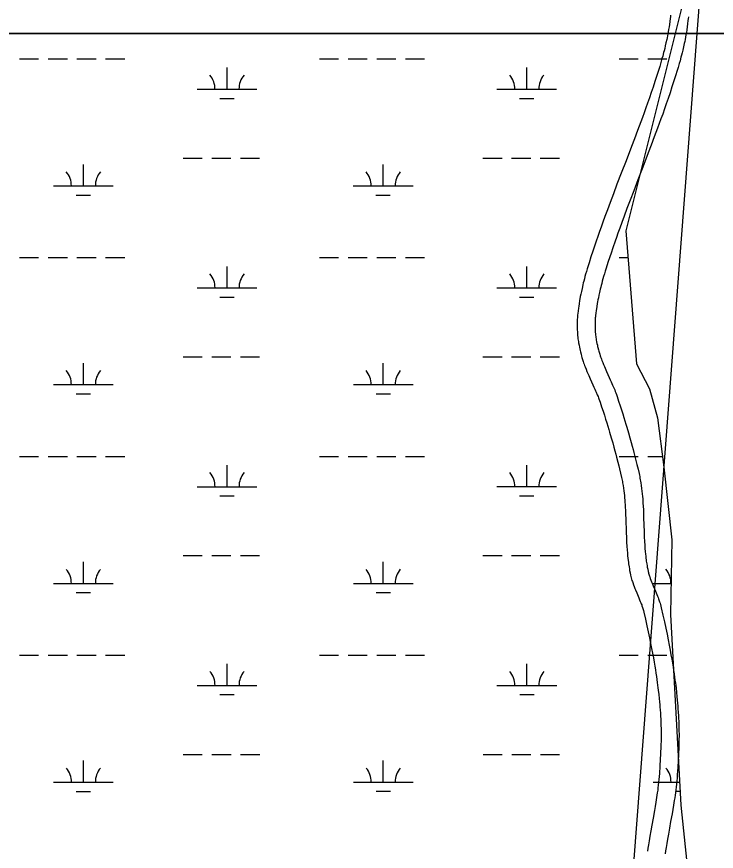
# Model space of a CAD drawing. Extents: x 3263578 to 3301413, y 764927 to 798602.
# Drawn here: x 3293417 to 3294588, y 788837 to 790234 of the extents above; entities that cross this region are included whole.
import ezdxf

# ---------------------------------------------------------------- set-up
doc = ezdxf.new("R2010")
doc.units = 0
for name, color, linetype in [('V-ROAD-CNTR', 7, 'Continuous'), ('V-SITE-VEGE', 7, 'Continuous'), ('V-TOPO-BNDY', 7, 'Continuous'), ('V-WETL-SWMP', 7, 'Continuous')]:
    doc.layers.add(name, color=color, linetype=linetype)

msp = doc.modelspace()

# ---------------------------------------------------------------- linework, layer by layer
at = {"layer": 'V-ROAD-CNTR'}
for points in [[(3294511.7, 790236.7), (3294511.4, 790233.5), (3294511.1, 790230.9), (3294510.5, 790225.9), (3294509.9, 790221.2), (3294509.2, 790216.8), (3294508.6, 790212.7), (3294507.9, 790208.8), (3294507.3, 790205.2), (3294506.6, 790201.8), (3294506, 790198.6), (3294505.4, 790195.6), (3294504.1, 790190), (3294503, 790185.1), (3294502, 790180.8), (3294501, 790177.1), (3294500.2, 790173.8), (3294498.6, 790168.1), (3294497.4, 790163.8), (3294495.6, 790157.4), (3294493.6, 790150.9), (3294492, 790145.7), (3294490.4, 790140.6), (3294488.8, 790135.6), (3294485.6, 790125.7), (3294482.5, 790116.2), (3294479.4, 790107), (3294476.3, 790098.1), (3294473.3, 790089.5), (3294470.3, 790081.2), (3294467.5, 790073.2), (3294464.6, 790065.4), (3294461.9, 790057.9), (3294456.5, 790043.3), (3294451.3, 790029.7), (3294446.5, 790016.9), (3294437.3, 789992.9), (3294429.2, 789971.9), (3294422.1, 789953.5), (3294416, 789937.4), (3294410.6, 789923.2), (3294406, 789910.8), (3294402, 789899.8), (3294398.5, 789890.2), (3294395.4, 789881.8), (3294392.8, 789874.4), (3294390.5, 789867.9), (3294386.6, 789856.6), (3294383.7, 789848), (3294381.6, 789841.5), (3294378.4, 789831.8), (3294375.3, 789822.1), (3294373.6, 789816.9), (3294372.2, 789812), (3294370.8, 789807.4), (3294369.6, 789803.1), (3294368.5, 789799), (3294367.5, 789795.2), (3294366.6, 789791.6), (3294365.7, 789788.3), (3294364.9, 789785.1), (3294363.6, 789779.2), (3294362.4, 789774), (3294361.5, 789769.4), (3294360.7, 789765.4), (3294360, 789761.9), (3294359.5, 789758.8), (3294358.6, 789753.5), (3294358, 789749.4), (3294357.5, 789746.4), (3294356.9, 789741.9), (3294356.3, 789737.3), (3294356.1, 789734.8), (3294355.8, 789732.3), (3294355.7, 789729.9), (3294355.5, 789727.6), (3294355.4, 789725.4), (3294355.3, 789723.2), (3294355.3, 789721.1), (3294355.3, 789719.1), (3294355.3, 789717.1), (3294355.3, 789713.3), (3294355.5, 789709.8), (3294355.7, 789706.4), (3294355.9, 789703.3), (3294356.2, 789700.3), (3294356.5, 789697.7)], [(3294541.6, 790233.9), (3294541.3, 790230.4), (3294540.9, 790227.5), (3294540.3, 790222.1), (3294539.6, 790217), (3294538.9, 790212.2), (3294538.2, 790207.8), (3294537.5, 790203.6), (3294536.7, 790199.7), (3294536, 790196), (3294535.4, 790192.6), (3294534.7, 790189.4), (3294533.4, 790183.4), (3294532.2, 790178.2), (3294531.1, 790173.7), (3294530.1, 790169.7), (3294529.2, 790166.2), (3294527.6, 790160.2), (3294526.3, 790155.6), (3294524.3, 790148.9), (3294522.3, 790142.1), (3294520.7, 790136.8), (3294519, 790131.6), (3294517.4, 790126.4), (3294514.1, 790116.4), (3294510.9, 790106.7), (3294507.8, 790097.3), (3294504.6, 790088.3), (3294501.6, 790079.6), (3294498.6, 790071.1), (3294495.7, 790063), (3294492.8, 790055.1), (3294490, 790047.5), (3294484.5, 790032.8), (3294479.4, 790019), (3294474.5, 790006.2), (3294465.3, 789982.2), (3294457.2, 789961.2), (3294450.1, 789942.8), (3294444, 789926.7), (3294438.7, 789912.7), (3294434.1, 789900.3), (3294430.1, 789889.5), (3294426.7, 789880), (3294423.7, 789871.7), (3294421.1, 789864.4), (3294418.9, 789858.1), (3294415, 789846.9), (3294412.2, 789838.4), (3294410.1, 789832.1), (3294406.9, 789822.6), (3294403.9, 789813.1), (3294402.3, 789808.1), (3294400.9, 789803.5), (3294399.7, 789799.1), (3294398.5, 789795), (3294397.5, 789791.2), (3294396.5, 789787.6), (3294395.6, 789784.2), (3294394.8, 789781.1), (3294394.1, 789778.2), (3294392.8, 789772.6), (3294391.8, 789767.7), (3294390.9, 789763.5), (3294390.2, 789759.8), (3294389.5, 789756.5), (3294389, 789753.7), (3294388.2, 789748.7), (3294387.6, 789745), (3294387.2, 789742.2), (3294386.6, 789738), (3294386.1, 789733.8), (3294385.9, 789731.8), (3294385.7, 789729.8), (3294385.6, 789727.9), (3294385.5, 789726), (3294385.4, 789724.2), (3294385.3, 789722.4), (3294385.3, 789720.7), (3294385.3, 789719), (3294385.3, 789717.4), (3294385.3, 789714.2), (3294385.5, 789711.3), (3294385.6, 789708.5), (3294385.8, 789705.8), (3294386.1, 789703.4), (3294386.3, 789701)], [(3294356.5, 789697.5), (3294356.8, 789695), (3294357.2, 789692.6), (3294357.5, 789690.3), (3294357.9, 789688.2), (3294358.5, 789684.3), (3294359.2, 789680.8), (3294359.9, 789677.8), (3294360.5, 789675.2), (3294361, 789672.9), (3294362, 789669), (3294362.8, 789666), (3294363.5, 789663.7), (3294364.5, 789660.4), (3294365.5, 789657.1), (3294366.3, 789654.7), (3294367.1, 789652.4), (3294367.9, 789650.2), (3294368.7, 789648), (3294370.3, 789644), (3294371.8, 789640.2), (3294373.3, 789636.8), (3294374.7, 789633.5), (3294377.3, 789627.7), (3294381.9, 789617.7), (3294383.5, 789614), (3294385, 789610.8), (3294386.2, 789608), (3294387.2, 789605.6), (3294389, 789601.3), (3294390.3, 789598.2), (3294391.2, 789595.8), (3294391.9, 789594.1), (3294392.8, 789591.4), (3294393.8, 789588.7), (3294396.4, 789581), (3294398.8, 789573.6), (3294401, 789566.8), (3294403, 789560.3), (3294404.9, 789554.3), (3294406.7, 789548.6), (3294408.3, 789543.3), (3294409.8, 789538.3), (3294412.6, 789528.9), (3294414.9, 789520.7), (3294416.9, 789513.5), (3294418.7, 789507.2), (3294420.2, 789501.7), (3294421.4, 789496.8), (3294423.6, 789488.3), (3294425.2, 789482), (3294426.3, 789477.2), (3294428, 789470), (3294429.7, 789462.9), (3294430.2, 789460.5), (3294430.7, 789458.2), (3294431.1, 789455.9), (3294431.5, 789453.7), (3294431.9, 789451.4), (3294432.3, 789449.3), (3294432.9, 789444.9), (3294433.5, 789440.6), (3294434, 789436.4), (3294434.4, 789432.4), (3294434.8, 789428.5), (3294435.1, 789424.6), (3294435.4, 789420.9), (3294435.7, 789417.3), (3294435.9, 789413.7), (3294436.2, 789406.8), (3294436.5, 789400.3), (3294436.7, 789394.2), (3294437.5, 789370.8), (3294437.8, 789362), (3294438.2, 789354.2), (3294438.6, 789347.4), (3294439, 789341.4), (3294439.5, 789336.1), (3294439.9, 789331.5), (3294440.3, 789327.5), (3294440.7, 789324), (3294441.1, 789320.9), (3294441.5, 789318.1), (3294442.2, 789313.4), (3294442.8, 789309.9), (3294443.3, 789307.2), (3294444, 789303.3)], [(3294386.3, 789701.2), (3294386.6, 789698.9), (3294386.9, 789696.9), (3294387.2, 789694.9), (3294387.4, 789693.2), (3294388, 789689.8), (3294388.6, 789686.9), (3294389.2, 789684.3), (3294389.7, 789682), (3294390.1, 789680.1), (3294391, 789676.6), (3294391.7, 789674.1), (3294392.3, 789672.2), (3294393.1, 789669.3), (3294394.1, 789666.4), (3294394.7, 789664.4), (3294395.4, 789662.4), (3294396.1, 789660.5), (3294396.8, 789658.7), (3294398.2, 789655), (3294399.6, 789651.7), (3294400.9, 789648.5), (3294402.2, 789645.6), (3294404.6, 789640), (3294409.2, 789630.1), (3294410.9, 789626.3), (3294412.4, 789623), (3294413.7, 789620), (3294414.8, 789617.4), (3294416.8, 789612.8), (3294418.2, 789609.2), (3294419.2, 789606.5), (3294420, 789604.5), (3294421.1, 789601.4), (3294422.2, 789598.3), (3294424.8, 789590.4), (3294427.3, 789582.9), (3294429.5, 789575.9), (3294431.6, 789569.4), (3294433.6, 789563.2), (3294435.4, 789557.4), (3294437, 789552), (3294438.6, 789546.8), (3294441.4, 789537.3), (3294443.8, 789528.9), (3294445.9, 789521.5), (3294447.6, 789515), (3294449.2, 789509.4), (3294450.5, 789504.4), (3294452.7, 789495.7), (3294454.3, 789489.1), (3294455.5, 789484.2), (3294457.3, 789476.8), (3294459, 789469.4), (3294459.5, 789466.7), (3294460.1, 789464.1), (3294460.6, 789461.5), (3294461.1, 789459), (3294461.5, 789456.4), (3294461.9, 789453.9), (3294462.6, 789449.1), (3294463.3, 789444.4), (3294463.8, 789439.8), (3294464.3, 789435.4), (3294464.7, 789431.1), (3294465.1, 789427), (3294465.4, 789423), (3294465.6, 789419.2), (3294465.8, 789415.4), (3294466.2, 789408.2), (3294466.5, 789401.5), (3294466.7, 789395.2), (3294467.5, 789371.9), (3294467.8, 789363.3), (3294468.2, 789355.8), (3294468.5, 789349.3), (3294468.9, 789343.7), (3294469.3, 789338.8), (3294469.7, 789334.6), (3294470.1, 789330.9), (3294470.5, 789327.6), (3294470.9, 789324.8), (3294471.2, 789322.4), (3294471.9, 789318.1), (3294472.4, 789315), (3294472.8, 789312.6), (3294473.5, 789309)], [(3294473.5, 789309.2), (3294474.2, 789305.6), (3294474.6, 789303.9), (3294475, 789302.3), (3294475.4, 789300.8), (3294475.9, 789299.2), (3294476.3, 789297.7), (3294476.8, 789296.3), (3294477.8, 789293.5), (3294478.8, 789290.8), (3294479.8, 789288.2), (3294480.8, 789285.8), (3294482.7, 789281.1), (3294486.3, 789272.7), (3294487.7, 789269.5), (3294488.9, 789266.6), (3294489.9, 789264), (3294490.8, 789261.7), (3294491.6, 789259.6), (3294492.2, 789257.8), (3294493.3, 789254.6), (3294494.1, 789252.1), (3294494.7, 789250.2), (3294495.5, 789247.4), (3294496.2, 789244.5), (3294499, 789232.4), (3294501.5, 789221), (3294503.8, 789210.4), (3294505.9, 789200.4), (3294507.8, 789191), (3294509.6, 789182.2), (3294511.1, 789173.9), (3294512.5, 789166.1), (3294513.8, 789158.8), (3294515, 789152), (3294516, 789145.6), (3294516.9, 789139.5), (3294517.8, 789133.9), (3294518.5, 789128.6), (3294519.2, 789123.6), (3294519.8, 789118.9), (3294520.4, 789114.5), (3294520.9, 789110.4), (3294521.8, 789102.7), (3294522.5, 789095.9), (3294523.1, 789090), (3294523.5, 789084.8), (3294523.9, 789080.3), (3294524.2, 789076.3), (3294524.7, 789069.3), (3294525, 789064.1), (3294525.2, 789060.1), (3294525.5, 789054.2), (3294525.7, 789048.3), (3294525.9, 789043.1), (3294525.9, 789038.1), (3294526, 789033.5), (3294526, 789029.2), (3294525.9, 789025.1), (3294525.8, 789021.3), (3294525.7, 789014.2), (3294525.4, 789008), (3294525.2, 789002.6), (3294525, 788997.9), (3294524.5, 788989.6), (3294523.8, 788977.4), (3294523, 788965.1), (3294522.6, 788959.7), (3294522.1, 788954.4), (3294521.6, 788949.4), (3294521.1, 788944.4), (3294520.5, 788939.7), (3294519.9, 788935.1), (3294519.3, 788930.7), (3294518.7, 788926.4), (3294518, 788922.2), (3294516.8, 788914.3), (3294515.5, 788906.8), (3294514.3, 788899.8), (3294511.9, 788886.9), (3294509.8, 788875.6), (3294508.1, 788865.8), (3294506.5, 788857.2), (3294505.3, 788849.8), (3294504.2, 788843.3), (3294503.3, 788837.7), (3294502.6, 788832.7)], [(3294444.1, 789303), (3294444.9, 789299.1), (3294445.4, 789296.9), (3294446, 789294.6), (3294446.6, 789292.5), (3294447.2, 789290.5), (3294447.8, 789288.6), (3294448.4, 789286.7), (3294449.6, 789283.3), (3294450.8, 789280.1), (3294451.9, 789277.1), (3294453, 789274.4), (3294455.1, 789269.4), (3294458.7, 789261), (3294460, 789258), (3294461.1, 789255.3), (3294462, 789253), (3294462.8, 789251.1), (3294463.4, 789249.3), (3294463.9, 789247.9), (3294464.8, 789245.2), (3294465.4, 789243.3), (3294465.8, 789241.9), (3294466.4, 789239.8), (3294467, 789237.5), (3294469.7, 789225.7), (3294472.2, 789214.6), (3294474.5, 789204.1), (3294476.6, 789194.3), (3294478.4, 789185.1), (3294480.1, 789176.5), (3294481.6, 789168.4), (3294483, 789160.9), (3294484.3, 789153.8), (3294485.4, 789147.1), (3294486.4, 789140.9), (3294487.3, 789135), (3294488.1, 789129.6), (3294488.8, 789124.4), (3294489.5, 789119.6), (3294490.1, 789115.1), (3294490.6, 789110.9), (3294491.1, 789106.9), (3294491.9, 789099.4), (3294492.6, 789092.9), (3294493.2, 789087.2), (3294493.6, 789082.2), (3294494, 789077.9), (3294494.3, 789074.1), (3294494.7, 789067.4), (3294495.1, 789062.4), (3294495.3, 789058.6), (3294495.5, 789053), (3294495.7, 789047.3), (3294495.9, 789042.4), (3294495.9, 789037.8), (3294496, 789033.4), (3294496, 789029.4), (3294495.9, 789025.5), (3294495.9, 789021.9), (3294495.7, 789015.1), (3294495.5, 789009.2), (3294495.2, 789004), (3294495, 788999.4), (3294494.6, 788991.4), (3294493.8, 788979.3), (3294493.1, 788967.2), (3294492.7, 788962.1), (3294492.3, 788957.2), (3294491.8, 788952.5), (3294491.3, 788947.9), (3294490.7, 788943.4), (3294490.2, 788939.1), (3294489.6, 788934.9), (3294489, 788930.8), (3294488.4, 788926.9), (3294487.2, 788919.1), (3294485.9, 788911.9), (3294484.7, 788905.1), (3294482.4, 788892.3), (3294480.3, 788881), (3294478.5, 788871.1), (3294477, 788862.4), (3294475.7, 788854.7), (3294474.6, 788848), (3294473.7, 788842.2), (3294472.9, 788837.1)]]:
    msp.add_lwpolyline(points, dxfattribs=at)
at = {"layer": 'V-SITE-VEGE'}
for p, q in [((3289914.4, 790206), (3296298.6, 790206)), ((3296298.6, 790206), (3290562.9, 790206))]:
    msp.add_line(p, q, dxfattribs=at)
at = {"layer": 'V-TOPO-BNDY'}
msp.add_lwpolyline([(3299171.8, 792803.9), (3294693.5, 792012.3), (3294407.2, 788260.6), (3293659.3, 786573.6), (3293647.8, 784628.8), (3293622.9, 784145.8), (3293562.1, 783871.7), (3293439.8, 783580.7)], dxfattribs=at)
at = {"layer": 'V-WETL-SWMP'}
for p, q in [((3294543.5, 790302.7), (3294436.9, 789875.7)), ((3293421.9, 790163.4), (3293453.9, 790163.4)), ((3293469.9, 790163.4), (3293501.9, 790163.4)), ((3293517.9, 790163.4), (3293549.9, 790163.4)), ((3293565.9, 790163.4), (3293597.9, 790163.4)), ((3293923.8, 790163.4), (3293955.8, 790163.4)), ((3293971.8, 790163.4), (3294003.8, 790163.4)), ((3294019.8, 790163.4), (3294051.8, 790163.4)), ((3294067.8, 790163.4), (3294099.8, 790163.4)), ((3294425.7, 790163.5), (3294457.7, 790163.5)), ((3294473.7, 790163.5), (3294505.7, 790163.5)), ((3293769.2, 790112.7), (3293769.2, 790148.7)), ((3294271.1, 790112.7), (3294271.1, 790148.7)), ((3293719.2, 790112.7), (3293819.2, 790112.7)), ((3294221.1, 790112.7), (3294321.1, 790112.7)), ((3293757.2, 790097.2), (3293781.2, 790097.2)), ((3294259.1, 790097.3), (3294283.1, 790097.3)), ((3293695.8, 789997.2), (3293727.8, 789997.2)), ((3293743.8, 789997.2), (3293775.8, 789997.2)), ((3293791.8, 789997.2), (3293823.8, 789997.2)), ((3294197.7, 789997.3), (3294229.7, 789997.3)), ((3294245.7, 789997.3), (3294277.7, 789997.3)), ((3294293.7, 789997.3), (3294325.7, 789997.3)), ((3293528.7, 789950.8), (3293528.7, 789986.8)), ((3294030.6, 789950.8), (3294030.6, 789986.8)), ((3293478.7, 789950.8), (3293578.7, 789950.8)), ((3293980.6, 789950.8), (3294080.6, 789950.8)), ((3293516.7, 789935.4), (3293540.7, 789935.4)), ((3294018.6, 789935.4), (3294042.6, 789935.4)), ((3294436.9, 789875.7), (3294455, 789653.1)), ((3293421.9, 789830.7), (3293453.9, 789830.7)), ((3293469.9, 789830.7), (3293501.9, 789830.7)), ((3293517.9, 789830.7), (3293549.9, 789830.7)), ((3293565.9, 789830.7), (3293597.9, 789830.7)), ((3293923.8, 789830.7), (3293955.8, 789830.7)), ((3293971.8, 789830.8), (3294003.8, 789830.8)), ((3294019.8, 789830.8), (3294051.8, 789830.8)), ((3294067.8, 789830.8), (3294099.8, 789830.8)), ((3294425.7, 789830.8), (3294440.5, 789830.8)), ((3293769.2, 789780), (3293769.2, 789816)), ((3294271.1, 789780), (3294271.1, 789816)), ((3293719.2, 789780), (3293819.2, 789780)), ((3294221.1, 789780), (3294321.1, 789780)), ((3293757.2, 789764.6), (3293781.2, 789764.6)), ((3294259.1, 789764.6), (3294283.1, 789764.6)), ((3293528.8, 789618.1), (3293528.7, 789654.1)), ((3293695.8, 789664.6), (3293727.8, 789664.6)), ((3293743.8, 789664.6), (3293775.8, 789664.6)), ((3293791.8, 789664.6), (3293823.8, 789664.6)), ((3294030.7, 789618.2), (3294030.7, 789654.2)), ((3294197.7, 789664.6), (3294229.7, 789664.6)), ((3294245.7, 789664.6), (3294277.7, 789664.6)), ((3294293.7, 789664.6), (3294325.7, 789664.6)), ((3294455, 789653.1), (3294476.3, 789611.2)), ((3293478.8, 789618.1), (3293578.8, 789618.1)), ((3293980.7, 789618.1), (3294080.7, 789618.2)), ((3293516.8, 789602.7), (3293540.8, 789602.7)), ((3294018.7, 789602.7), (3294042.7, 789602.7)), ((3294476.3, 789611.2), (3294489.7, 789562.3)), ((3294489.7, 789562.3), (3294500.7, 789480.2)), ((3293421.9, 789498), (3293453.9, 789498)), ((3293469.9, 789498), (3293501.9, 789498)), ((3293517.9, 789498), (3293549.9, 789498)), ((3293565.9, 789498), (3293597.9, 789498)), ((3293923.8, 789498.1), (3293955.8, 789498.1)), ((3293971.8, 789498.1), (3294003.8, 789498.1)), ((3294019.8, 789498.1), (3294051.8, 789498.1)), ((3294067.8, 789498.1), (3294099.8, 789498.1)), ((3294425.7, 789498.1), (3294457.7, 789498.1)), ((3294473.7, 789498.1), (3294498.3, 789498.1)), ((3293769.2, 789447.3), (3293769.2, 789483.3)), ((3294271.1, 789447.4), (3294271.1, 789483.4)), ((3294500.7, 789480.2), (3294514.1, 789358.6)), ((3293719.2, 789447.3), (3293819.2, 789447.3)), ((3294221.1, 789447.4), (3294321.1, 789447.4)), ((3293757.2, 789431.9), (3293781.2, 789431.9)), ((3294259.1, 789431.9), (3294283.1, 789431.9)), ((3294514.1, 789358.6), (3294511.7, 789233.1)), ((3293528.8, 789285.4), (3293528.8, 789321.4)), ((3293695.8, 789331.9), (3293727.8, 789331.9)), ((3293743.8, 789331.9), (3293775.8, 789331.9)), ((3293791.8, 789331.9), (3293823.8, 789331.9)), ((3294030.7, 789285.5), (3294030.7, 789321.5)), ((3294197.7, 789331.9), (3294229.7, 789331.9)), ((3294245.7, 789331.9), (3294277.7, 789331.9)), ((3294293.7, 789331.9), (3294325.7, 789331.9)), ((3293478.8, 789285.4), (3293578.8, 789285.4)), ((3293980.7, 789285.5), (3294080.7, 789285.5)), ((3294482.6, 789285.5), (3294512.7, 789285.5)), ((3293516.8, 789270), (3293540.8, 789270)), ((3294018.7, 789270), (3294042.7, 789270)), ((3294511.7, 789233.1), (3294529, 788914.2)), ((3293421.9, 789165.4), (3293453.9, 789165.4)), ((3293469.9, 789165.4), (3293501.9, 789165.4)), ((3293517.9, 789165.4), (3293549.9, 789165.4)), ((3293565.9, 789165.4), (3293597.9, 789165.4)), ((3293923.8, 789165.4), (3293955.8, 789165.4)), ((3293971.8, 789165.4), (3294003.8, 789165.4)), ((3294019.8, 789165.4), (3294051.8, 789165.4)), ((3294067.8, 789165.4), (3294099.8, 789165.4)), ((3294425.7, 789165.4), (3294457.7, 789165.4)), ((3294473.7, 789165.4), (3294505.7, 789165.4)), ((3293769.3, 789114.6), (3293769.3, 789150.6)), ((3294271.2, 789114.7), (3294271.2, 789150.7)), ((3293719.3, 789114.6), (3293819.3, 789114.6)), ((3294221.2, 789114.7), (3294321.2, 789114.7)), ((3293757.3, 789099.2), (3293781.3, 789099.2)), ((3294259.2, 789099.2), (3294283.2, 789099.3)), ((3293695.9, 788999.2), (3293727.9, 788999.2)), ((3293743.9, 788999.2), (3293775.9, 788999.2)), ((3293791.9, 788999.2), (3293823.9, 788999.2)), ((3294197.8, 788999.2), (3294229.8, 788999.2)), ((3294245.8, 788999.2), (3294277.8, 788999.2)), ((3294293.8, 788999.3), (3294325.8, 788999.3)), ((3293528.8, 788952.8), (3293528.8, 788988.8)), ((3294030.7, 788952.8), (3294030.7, 788988.8)), ((3293478.8, 788952.8), (3293578.8, 788952.8)), ((3293980.7, 788952.8), (3294080.7, 788952.8)), ((3294482.6, 788952.8), (3294526.9, 788952.8)), ((3293516.8, 788937.3), (3293540.8, 788937.3)), ((3294018.7, 788937.4), (3294042.7, 788937.4)), ((3294520.6, 788937.4), (3294527.7, 788937.4)), ((3294529, 788914.2), (3294539.2, 788817.9))]:
    msp.add_line(p, q, dxfattribs=at)
for centre, start, end in [((3293713.9, 790113.1), 359.2323, 40.776), ((3293824.4, 790113.1), 139.2323, 180.776), ((3294215.9, 790113.2), 359.2323, 40.776), ((3294326.3, 790113.2), 139.2323, 180.776), ((3293473.5, 789951.3), 359.2323, 40.776), ((3293584, 789951.3), 139.2323, 180.776), ((3293975.4, 789951.3), 359.2323, 40.776), ((3294085.9, 789951.3), 139.2323, 180.776), ((3293714, 789780.5), 359.2323, 40.776), ((3293824.5, 789780.5), 139.2323, 180.776), ((3294215.9, 789780.5), 359.2323, 40.776), ((3294326.4, 789780.5), 139.2323, 180.776), ((3293473.5, 789618.6), 359.2323, 40.776), ((3293584, 789618.6), 139.2323, 180.776), ((3293975.4, 789618.6), 359.2323, 40.776), ((3294085.9, 789618.6), 139.2323, 180.776), ((3293714, 789447.8), 359.2323, 40.776), ((3293824.5, 789447.8), 139.2323, 180.776), ((3294215.9, 789447.8), 359.2323, 40.776), ((3294326.4, 789447.8), 139.2323, 180.776), ((3293473.5, 789285.9), 359.2323, 40.776), ((3293584, 789285.9), 139.2323, 180.776), ((3293975.4, 789285.9), 359.2323, 40.776), ((3294085.9, 789286), 139.2323, 180.776), ((3294477.3, 789286), 359.2323, 40.776), ((3293714, 789115.1), 359.2323, 40.776), ((3293824.5, 789115.1), 139.2323, 180.776), ((3294215.9, 789115.2), 359.2323, 40.776), ((3294326.4, 789115.2), 139.2323, 180.776), ((3293473.6, 788953.2), 359.2323, 40.776), ((3293584, 788953.2), 139.2323, 180.776), ((3293975.5, 788953.3), 359.2323, 40.776), ((3294085.9, 788953.3), 139.2323, 180.776), ((3294477.4, 788953.3), 359.2323, 40.776)]:
    msp.add_arc(centre, 35.2, start, end, dxfattribs=at)

doc.saveas('drawing.dxf')
